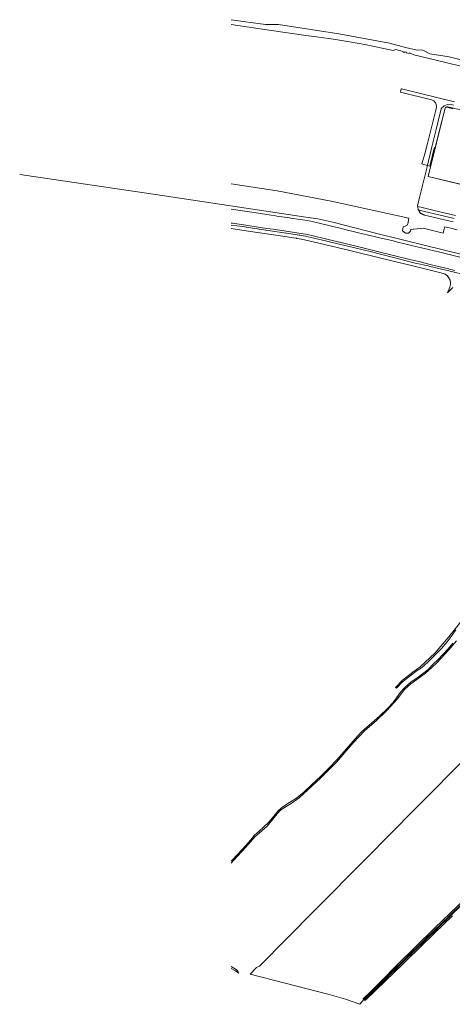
# Model space of a CAD drawing. Header units: metres. Extents: x 250001 to 257773, y 598992 to 609118.
# Tile 526 of 656: x 250001 to 250624, y 606019 to 607439. Entities that reach past the tile are written whole.
import ezdxf
from ezdxf.lldxf.tags import DXFTag

# ---------------------------------------------------------------- set-up
doc = ezdxf.new("R2010")
doc.units = ezdxf.units.M
for name, color, linetype, lineweight in [('B-WE-GR-BOUWLAND-GV', 252, 'Continuous', 13), ('B-WE-GR-GRAS-GV', 252, 'Continuous', 13), ('B-WE-GR-GROENVOORZIENING-GV', 252, 'Continuous', 18), ('B-WE-KG-GRENS_PERCEEL-G', 150, 'KG-PERCEEL', 18), ('B-WE-OG-TERREIN_ERF-GV', 7, 'Continuous', 18), ('B-WE-OG-WATER-GV', 252, 'Continuous', 18), ('B-WE-OG-WATER_HAVEN-GV', 252, 'Continuous', 18), ('B-WE-OG-WATER_SLOOT-GV', 252, 'Continuous', 18), ('B-WE-VH-VERHARDING_GESLOTEN-GV', 252, 'Continuous', 18), ('B-WE-VH-VERHARDING_HALFVERHARDING-GV', 252, 'Continuous', 18), ('X-XX-AL-REFERENTIE-G', 7, 'Continuous', 18)]:
    doc.layers.add(name, color=color, linetype=linetype, lineweight=lineweight)
doc.styles.get("Standard").update_dxf_attribs({"font": 'NLCS-ISO.ttf'})
tags = doc.linetypes.add('KG-PERCEEL', pattern='A,5.5,-2,["P",Standard,S=1.8,R=0,X=-0.5,Y=-0.9],-2,5.5,-2,[5,NLCS.SHX,S=0.75,R=0,X=0,Y=0],-2', length=19).pattern_tags.tags
tags[6] = DXFTag(74, 10)

# ---------------------------------------------------------------- blocks, each defined once
blk = doc.blocks.new('BS2021-132-Xref-KAD-20210617')
at = {"layer": 'B-WE-KG-GRENS_PERCEEL-G', "flags": 128}
for points in [[(251694.031, 606944.689), (251397.226, 607016.718), (250589.413, 607212.762), (250613.626, 607311.692), (250614.538, 607312.267), (250614.632, 607312.318), (250614.727, 607312.368), (250614.823, 607312.416), (250614.92, 607312.462), (250615.018, 607312.506), (250615.117, 607312.548), (250615.216, 607312.589), (250615.316, 607312.628), (250615.417, 607312.665), (250615.519, 607312.699), (250615.621, 607312.732), (250615.724, 607312.764), (250615.827, 607312.793), (250615.931, 607312.82), (250616.035, 607312.845), (250616.14, 607312.869), (250616.245, 607312.89), (250616.351, 607312.909), (250616.457, 607312.927), (250616.563, 607312.942), (250616.669, 607312.956), (250616.776, 607312.967), (250616.883, 607312.977), (250616.99, 607312.984), (250617.097, 607312.99), (250617.205, 607312.993), (250617.312, 607312.995), (250617.42, 607312.994), (250617.527, 607312.991), (250641.935, 607307.023), (250674.78, 607298.854), (250682.802, 607296.518), (250718.269, 607285.351), (250762.997, 607271.977), (250915.855, 607232.431), (250934.006, 607228.127), (250956.393, 607223.138), (250983.556, 607217.07), (250989.571, 607215.724), (250993.478, 607214.85), (251014.778, 607210.083), (251029.744, 607206.875), (251033.621, 607206.171), (251066.296, 607200.238), (251078.712, 607198.571)], [(250000.88, 607215.346), (250007.775, 607214.24), (250196.695, 607186.325), (250412.88, 607153.865), (250430.409, 607151.268), (250451.832, 607146.723), (250515.455, 607130.493), (250585.57, 607112.965), (250743.977, 607074.012), (250906.277, 607035.709), (251099.093, 606989.615), (251204.264, 606963.647), (251355.803, 606927.787), (251407.972, 606915.387)]]:
    blk.add_lwpolyline(points, dxfattribs=at)
blk = doc.blocks.new('BS2021-132-Xref-BGT-GRIJS-20210617-aangepast')
at = {"layer": 'B-WE-GR-BOUWLAND-GV', "flags": 128}
blk.add_lwpolyline([(250649.38, 606379.667), (250570.534, 606300.292), (250499.494, 606228.325), (250425.41, 606153.713), (250346.167, 606073.544), (250341.885, 606071.56), (250341.658, 606071.331), (250332.908, 606062.132), (250381.507, 606049.315), (250446.859, 606032.514), (250470.288, 606026.111), (250490.96, 606018.503), (250496.341, 606025.285), (250496.301, 606025.323), (250496.202, 606025.429), (250496.108, 606025.541), (250496.021, 606025.658), (250495.94, 606025.78), (250495.866, 606025.906), (250495.799, 606026.035), (250495.74, 606026.168), (250495.687, 606026.304), (250495.642, 606026.443), (250495.605, 606026.584), (250495.602, 606026.599), (250507.565, 606038.076), (250522.673, 606053.05), (250543.497, 606074.393), (250599, 606128.875), (250676.258, 606202.826)], dxfattribs=at)
at = {"layer": 'B-WE-GR-GRAS-GV', "flags": 128}
for points in [[(250305.421, 607165.38), (250321.806, 607162.876), (250335.126, 607160.905), (250347.81, 607159.112), (250363.223, 607156.653), (250369.269, 607155.687), (250373.498, 607154.938), (250378.68, 607154.331), (250386.136, 607153.236), (250394.455, 607152.01), (250408.821, 607149.999), (250414.777, 607148.942), (250420.279, 607147.973), (250432.105, 607145.176), (250446.387, 607141.848), (250453.847, 607139.936), (250460.397, 607138.427), (250471.086, 607135.76), (250481.093, 607133.408), (250486.915, 607131.986), (250495.057, 607129.942), (250511.614, 607125.99), (250519.119, 607124.214), (250530.581, 607121.506), (250538.95, 607119.508), (250546.729, 607117.507), (250551.87, 607116.127), (250555.598, 607115.421), (250567.061, 607112.577), (250579.524, 607109.602), (250589.713, 607107.205), (250605.966, 607103.205), (250621.514, 607099.378), (250654.174, 607091.479)], [(250631.084, 607135.575), (250621.804, 607137.775), (250613.225, 607139.808), (250611.98, 607134.959), (250611.029, 607130.774), (250581.923, 607138.194), (250573.341, 607137.214), (250568.333, 607136.643), (250568.098, 607136.616), (250567.751, 607136.576), (250564.409, 607136.236), (250563.748, 607133.458), (250560.97, 607130.945), (250556.604, 607130.945), (250552.503, 607134.384), (250553.297, 607139.808), (250555.279, 607140.619), (250558.208, 607141.817), (250559.117, 607142.189), (250559.957, 607144.922), (250560.226, 607145.797), (250560.271, 607146.027), (250561.499, 607152.244), (250449.712, 607177.115), (250371.66, 607191.667), (250305.421, 607202.112)], [(250305.421, 606221.901), (250309.016, 606225.774), (250326.611, 606245.023), (250339.458, 606259.903), (250345.967, 606265.459), (250357.144, 606275.635), (250367.41, 606288.123), (250371.802, 606293.15), (250376.512, 606298.336), (250384.543, 606304.035), (250391.845, 606308.322), (250403.235, 606316.328), (250409.373, 606321.514), (250434.826, 606345.168), (250457.051, 606367.763), (250481.381, 606395.793), (250498.049, 606413.256), (250514.559, 606427.543), (250529.918, 606442.217), (250539.919, 606453.171), (250544.563, 606458.817), (250555.358, 606472.469), (250564.248, 606480.566), (250572.98, 606487.233), (250585.467, 606496.06), (250594.516, 606504.196), (250601.54, 606511.062), (250619.241, 606529.953), (250629.945, 606542.632)], [(250644.62, 607070.266), (250621.007, 607075.986), (250594.084, 607082.326), (250589.17, 607083.483), (250570.452, 607087.749), (250535.514, 607096.552), (250507.4, 607103.666), (250483.563, 607109.44), (250459.271, 607115.349), (250441.165, 607119.792), (250424.562, 607123.698), (250412.735, 607126.541), (250404.441, 607127.917), (250403.459, 607128.08), (250388.455, 607130.314), (250368.223, 607133.201), (250349.4, 607135.914), (250329.894, 607138.987), (250321.664, 607140.214), (250305.421, 607142.517)], [(250305.421, 607137.327), (250333.102, 607133.332), (250376.599, 607127.087), (250398.79, 607123.52), (250399.367, 607123.422), (250400.02, 607123.31), (250406.907, 607122.115), (250431.725, 607116.295), (250476.598, 607105.658), (250521.154, 607094.757), (250567.192, 607083.486), (250605.451, 607074.014), (250610.636, 607072.744), (250613.917, 607071.474), (250617.039, 607069.146), (250618.68, 607066.923), (250620.743, 607062.954), (250621.59, 607058.668), (250621.537, 607056.604), (250620.691, 607052.953), (250617.016, 607044.915), (250624.92, 607052.62)], [(250636.371, 606570.15), (250618.908, 606548.322), (250598.932, 606524.907), (250577.633, 606505.195), (250567.05, 606497.787), (250552.233, 606485.88), (250542.381, 606475.567), (250543.809, 606474.372), (250552.325, 606483.543), (250569.408, 606497.066), (250573.399, 606500), (250578.089, 606502.916), (250584.101, 606507.715), (250589.394, 606512.696), (250596.138, 606519.136), (250599.88, 606522.874), (250603.64, 606526.83), (250608.223, 606531.705), (250616.536, 606541.505), (250623.804, 606550.879), (250629.124, 606558.456)], [(250624.978, 606539.466), (250618.103, 606531.242), (250609.765, 606522.562), (250603.428, 606516.008), (250596.561, 606508.937), (250589.25, 606501.562), (250587.379, 606500.017), (250587.359, 606500), (250583.156, 606496.437), (250574.824, 606490.57), (250571.972, 606488.639), (250564.275, 606483.057), (250561.123, 606480.498), (250554.665, 606474.557), (250549.437, 606468.625), (250543.546, 606460.562), (250538.125, 606453.437), (250530.531, 606445.046), (250519.677, 606434.49), (250507.687, 606423.875), (250497.515, 606415.375), (250492.904, 606410.826), (250484.188, 606401.546), (250471.005, 606386.63), (250458.156, 606371.625), (250445.953, 606358.875), (250433.704, 606346.75), (250421.765, 606335.312), (250410.125, 606324.5), (250399.806, 606315.995), (250389.687, 606309.437), (250378.234, 606302.375), (250372.843, 606297.186), (250366.812, 606289.75), (250359.593, 606281.187), (250352.031, 606273.875), (250345.897, 606268.456), (250339.27, 606262.316), (250333.563, 606255.677), (250326.197, 606247.227), (250315.703, 606235.687), (250305.421, 606224.861)], [(250305.421, 606070.195), (250311.532, 606066.57), (250316.52, 606063.457), (250314.852, 606066.36), (250312.603, 606068.741), (250305.421, 606073.051)]]:
    blk.add_lwpolyline(points, dxfattribs=at)
at = {"layer": 'B-WE-GR-GROENVOORZIENING-GV', "flags": 128}
for points in [[(250644.153, 607199.406), (250589.416, 607212.698), (250599.513, 607253.87), (250598.49, 607254.15), (250598.01, 607253.4), (250591.498, 607227.567), (250588.113, 607228.469), (250587.711, 607226.648), (250576.884, 607182.471), (250573.799, 607170.411), (250573.77, 607170.323), (250573.749, 607170.233), (250573.736, 607170.141), (250573.73, 607170.048), (250573.733, 607169.955), (250573.744, 607169.863), (250573.762, 607169.772), (250573.789, 607169.683), (250573.822, 607169.597), (250573.864, 607169.514), (250573.912, 607169.435), (250573.967, 607169.36), (250574.028, 607169.29), (250574.095, 607169.226), (250574.167, 607169.167), (250574.23, 607169.124), (250582.327, 607167.239), (250597.84, 607163.472), (250628.448, 607156.097)], [(250626.869, 607151.742), (250604.42, 607157.22), (250584.041, 607162.258), (250574.786, 607164.387), (250574.949, 607164.154), (250575.119, 607163.925), (250575.295, 607163.701), (250575.478, 607163.482), (250575.666, 607163.269), (250575.861, 607163.06), (250576.061, 607162.858), (250576.266, 607162.661), (250576.478, 607162.47), (250576.694, 607162.284), (250576.916, 607162.105), (250577, 607162.04), (250576.356, 607161.142), (250576.686, 607160.871), (250577.02, 607160.607), (250577.36, 607160.348), (250577.704, 607160.097), (250578.053, 607159.852), (250578.406, 607159.613), (250578.764, 607159.381), (250579.126, 607159.155), (250579.493, 607158.937), (250579.863, 607158.725), (250580.238, 607158.521), (250580.616, 607158.324), (250580.997, 607158.133), (250581.383, 607157.95), (250581.771, 607157.774), (250582.163, 607157.606), (250582.558, 607157.444), (250582.956, 607157.291), (250583.356, 607157.144), (250583.76, 607157.005), (250584.024, 607156.919), (250590.425, 607155.335), (250625.21, 607147.166)]]:
    blk.add_lwpolyline(points, dxfattribs=at)
at = {"layer": 'B-WE-OG-TERREIN_ERF-GV', "flags": 128}
blk.add_lwpolyline([(250624.57, 607310.05), (250615.944, 607312.403), (250613.655, 607311.533), (250612.093, 607305.164), (250606.228, 607281.248), (250603.392, 607269.686), (250601.953, 607263.818), (250599.513, 607253.87), (250589.416, 607212.698), (250644.153, 607199.406)], dxfattribs=at)
at = {"layer": 'B-WE-OG-WATER-GV', "flags": 128}
for points in [[(250305.421, 607145.357), (250307.369, 607145.064), (250326.646, 607142.308), (250344.379, 607139.499), (250356.609, 607137.703), (250365.929, 607136.392), (250381.615, 607133.979), (250400.075, 607131.128), (250415.58, 607128.67), (250423.494, 607126.941), (250443.464, 607122.009), (250469.484, 607115.701), (250491.273, 607110.506), (250514.428, 607104.727), (250539.084, 607098.639), (250563.012, 607092.729), (250575.702, 607089.846), (250592.056, 607085.693), (250595.525, 607084.859), (250610.738, 607081.199), (250627.512, 607077.13)], [(250654.174, 607091.479), (250621.514, 607099.378), (250605.966, 607103.205), (250589.713, 607107.205), (250579.524, 607109.602), (250567.061, 607112.577), (250555.598, 607115.421), (250551.87, 607116.127), (250546.729, 607117.507), (250538.95, 607119.508), (250530.581, 607121.506), (250519.119, 607124.214), (250511.614, 607125.99), (250495.057, 607129.942), (250486.915, 607131.986), (250481.093, 607133.408), (250471.086, 607135.76), (250460.397, 607138.427), (250453.847, 607139.936), (250446.387, 607141.848), (250432.105, 607145.176), (250420.279, 607147.973), (250414.777, 607148.942), (250408.821, 607149.999), (250394.455, 607152.01), (250386.136, 607153.236), (250378.68, 607154.331), (250373.498, 607154.938), (250369.269, 607155.687), (250363.223, 607156.653), (250347.81, 607159.112), (250335.126, 607160.905), (250321.806, 607162.876), (250305.421, 607165.38)], [(250654.312, 606179.593), (250619.81, 606146.347), (250584.452, 606111.789), (250554.474, 606082.479), (250521.548, 606050.249), (250496.94, 606025.964), (250496.901, 606025.678), (250497.084, 606025.387), (250497.356, 606025.221), (250497.683, 606025.19), (250498.032, 606025.216), (250522.46, 606049.322), (250555.383, 606081.55), (250585.361, 606110.86), (250620.716, 606145.414), (250655.216, 606178.659)]]:
    blk.add_lwpolyline(points, dxfattribs=at)
at = {"layer": 'B-WE-OG-WATER_HAVEN-GV', "flags": 128}
blk.add_lwpolyline([(250305.421, 607438.699), (250355.049, 607431.974), (250373.845, 607431.974), (250460.777, 607418.464), (250533.465, 607404.955), (250556.813, 607398.787), (250573.26, 607394.529), (250580.161, 607395.116), (250585.595, 607392.766), (250591.615, 607389.536), (250619.369, 607385.277), (250654.318, 607376.467)], dxfattribs=at)
at = {"layer": 'B-WE-OG-WATER_SLOOT-GV', "flags": 128}
for points in [[(250305.421, 607142.517), (250321.664, 607140.214), (250329.894, 607138.987), (250349.4, 607135.914), (250368.223, 607133.201), (250388.455, 607130.314), (250403.459, 607128.08), (250404.441, 607127.917), (250412.735, 607126.541), (250424.562, 607123.698), (250441.165, 607119.792), (250459.271, 607115.349), (250483.563, 607109.44), (250507.4, 607103.666), (250535.514, 607096.552), (250570.452, 607087.749), (250589.17, 607083.483), (250594.084, 607082.326), (250621.007, 607075.986), (250644.62, 607070.266)], [(250627.512, 607077.13), (250610.738, 607081.199), (250595.525, 607084.859), (250592.056, 607085.693), (250575.702, 607089.846), (250563.012, 607092.729), (250539.084, 607098.639), (250514.428, 607104.727), (250491.273, 607110.506), (250469.484, 607115.701), (250443.464, 607122.009), (250423.494, 607126.941), (250415.58, 607128.67), (250400.075, 607131.128), (250381.615, 607133.979), (250365.929, 607136.392), (250356.609, 607137.703), (250344.379, 607139.499), (250326.646, 607142.308), (250307.369, 607145.064), (250305.421, 607145.357)], [(250676.258, 606202.826), (250599, 606128.875), (250543.497, 606074.393), (250522.673, 606053.05), (250507.565, 606038.076), (250495.602, 606026.599), (250495.605, 606026.584), (250495.642, 606026.443), (250495.687, 606026.304), (250495.74, 606026.168), (250495.799, 606026.035), (250495.866, 606025.906), (250495.94, 606025.78), (250496.021, 606025.658), (250496.108, 606025.541), (250496.202, 606025.429), (250496.301, 606025.323), (250496.341, 606025.285), (250496.406, 606025.222), (250496.517, 606025.127), (250496.633, 606025.038), (250496.753, 606024.955), (250496.878, 606024.88), (250497.006, 606024.811), (250497.139, 606024.749), (250497.274, 606024.695), (250497.412, 606024.648), (250497.553, 606024.609), (250497.695, 606024.578), (250497.839, 606024.554), (250497.984, 606024.539), (250498.13, 606024.531), (250498.276, 606024.532), (250498.421, 606024.54), (250498.566, 606024.556), (250498.71, 606024.581), (250498.852, 606024.613), (250498.993, 606024.653), (250499.131, 606024.7), (250499.266, 606024.755), (250499.398, 606024.817), (250499.526, 606024.887), (250527.17, 606051.76), (250553.7, 606077.52), (250558.27, 606081.86), (250576.82, 606100.15), (250598.57, 606121.21), (250624.43, 606146.3)], [(250655.216, 606178.659), (250620.716, 606145.414), (250585.361, 606110.86), (250555.383, 606081.55), (250522.46, 606049.322), (250498.032, 606025.216), (250497.683, 606025.19), (250497.356, 606025.221), (250497.084, 606025.387), (250496.901, 606025.678), (250496.94, 606025.964), (250521.548, 606050.249), (250554.474, 606082.479), (250584.452, 606111.789), (250619.81, 606146.347), (250654.312, 606179.593)]]:
    blk.add_lwpolyline(points, dxfattribs=at)
at = {"layer": 'B-WE-VH-VERHARDING_GESLOTEN-GV', "flags": 128}
for points in [[(250627.09, 607320), (250550.72, 607339.04), (250550.43, 607339.11), (250549.26, 607334.26), (250594.24, 607323.3), (250597.57, 607321.53), (250599.73, 607319), (250600.937, 607316.186), (250601.19, 607313.03), (250600.13, 607308.33), (250596.77, 607294.86), (250588.31, 607260.19), (250584.64, 607245.44), (250584.543, 607245.108), (250580.345, 607230.714), (250584.561, 607229.415), (250588.113, 607228.469), (250588.26, 607229.06), (250594.69, 607255.48), (250600.95, 607280.44), (250608.19, 607309.99), (250609.37, 607311.9), (250611.404, 607313.573), (250612.47, 607314.45), (250616.99, 607316.24), (250620.76, 607316.64), (250625.92, 607315.35)], [(250628.448, 607156.097), (250597.84, 607163.472), (250582.327, 607167.239), (250574.23, 607169.124), (250574.786, 607164.387), (250584.041, 607162.258), (250604.42, 607157.22), (250626.869, 607151.742)]]:
    blk.add_lwpolyline(points, dxfattribs=at)
at = {"layer": 'B-WE-VH-VERHARDING_HALFVERHARDING-GV', "flags": 128}
for points in [[(250305.421, 607431.904), (250363.42, 607423.19), (250412.79, 607416.02), (250428.16, 607414.02), (250455.98, 607409.91), (250475.94, 607406.92), (250497.78, 607402.76), (250538.63, 607394.3), (250542.63, 607395.57), (250553.325, 607392.926), (250553.105, 607392.03), (250555.15, 607391.548), (250555.365, 607392.422), (250557.959, 607391.78), (250557.753, 607390.935), (250561.937, 607389.949), (250562.13, 607390.749), (250563.42, 607390.43), (250568.45, 607388.06), (250612.78, 607377.39), (250639.95, 607370.71)], [(250654.318, 607376.467), (250619.369, 607385.277), (250591.615, 607389.536), (250585.595, 607392.766), (250580.161, 607395.116), (250573.26, 607394.529), (250556.813, 607398.787), (250533.465, 607404.955), (250460.777, 607418.464), (250373.845, 607431.974), (250355.049, 607431.974), (250305.421, 607438.699)]]:
    blk.add_lwpolyline(points, dxfattribs=at)

msp = doc.modelspace()

# ---------------------------------------------------------------- block references
at = {"layer": 'X-XX-AL-REFERENTIE-G'}
for name in ['BS2021-132-Xref-BGT-GRIJS-20210617-aangepast', 'BS2021-132-Xref-KAD-20210617']:
    msp.add_blockref(name, (0, 0), dxfattribs=at)

doc.saveas('drawing.dxf')
